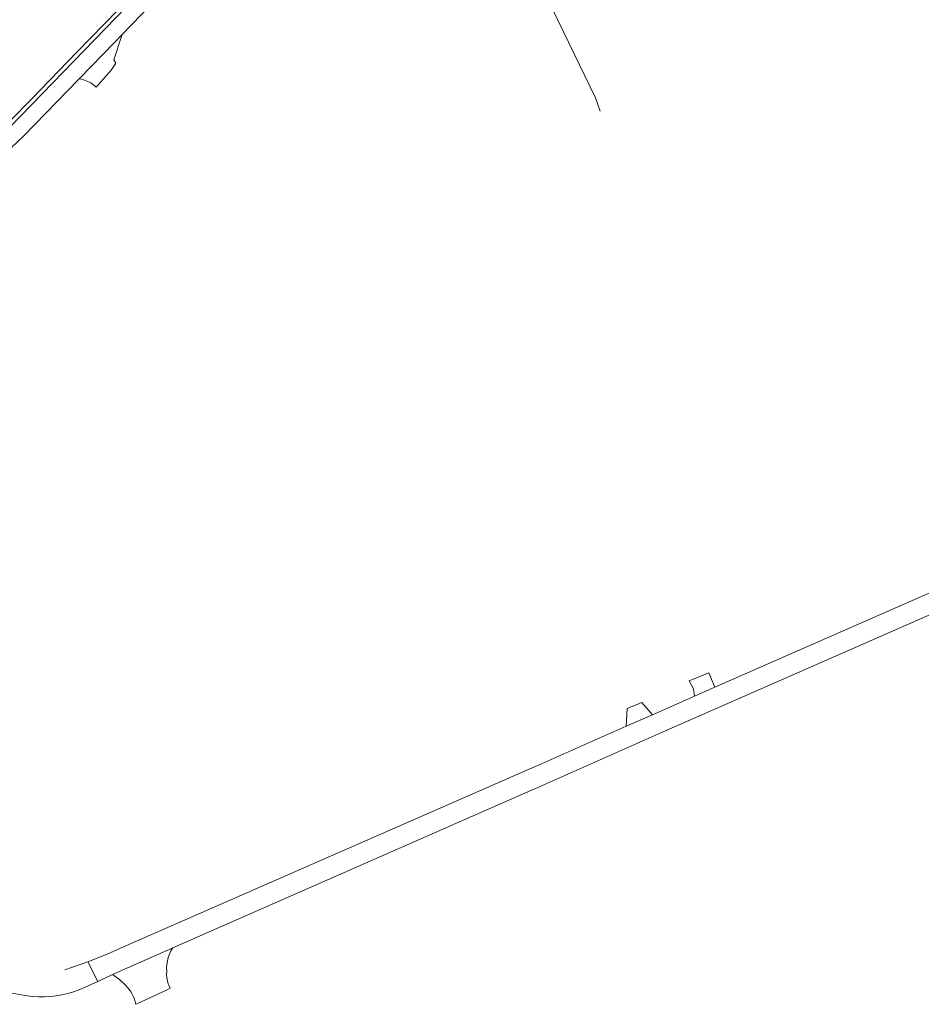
# Model space of a CAD drawing. Header units: metres. Extents: x 166325 to 190320, y 381923 to 404576.
# Tile 804 of 1056: x 177372 to 177597, y 396432 to 396678. Entities that reach past the tile are written whole.
import ezdxf

# ---------------------------------------------------------------- set-up
doc = ezdxf.new("R2010")
doc.units = ezdxf.units.M
for name, color, linetype, lineweight in [('B-WE-OG-WATER_MEER-GV', 8, 'Continuous', 18), ('B-WE-VH-VERHARDING_ASFALT-GV', 8, 'Continuous', 18), ('B-WE-VH-VERHARDING_BETONSTRAATSTEEN-GV', 8, 'Continuous', 18), ('B-WE-VH-VERHARDING_HALFVERHARDING-GV', 8, 'Continuous', 18)]:
    doc.layers.add(name, color=color, linetype=linetype, lineweight=lineweight)

msp = doc.modelspace()

# ---------------------------------------------------------------- linework, layer by layer
at = {"layer": 'B-WE-OG-WATER_MEER-GV', "flags": 128}
msp.add_lwpolyline([(177517.145, 396655.166), (177516.04, 396658.576), (177505.34, 396680.572), (177496.159, 396700.64), (177489.437, 396707.082), (177485.099, 396712.36)], dxfattribs=at)
at = {"layer": 'B-WE-VH-VERHARDING_ASFALT-GV', "flags": 128}
msp.add_lwpolyline([(177357.505, 396640.579), (177360.008, 396637.401), (177366.806, 396643.248), (177369.887, 396646.034), (177373.03, 396649.033), (177386.683, 396663.124), (177386.849, 396663.295), (177395.68, 396672.428), (177397.61, 396674.424), (177412.008, 396689.314), (177419.018, 396696.563), (177425.766, 396703.542), (177436.12, 396714.25), (177436.365, 396714.504), (177439.027, 396717.21), (177436.455, 396719.716), (177434.769, 396718.028), (177417.164, 396700.396), (177369.745, 396651.362), (177364.348, 396646.41)], close=True, dxfattribs=at)
for points in [[(177662.422, 396562.752), (177630.981, 396548.472), (177545.814, 396511.057), (177545.065, 396510.728), (177540.733, 396508.815), (177530.276, 396504.19), (177523.684, 396501.274), (177501.153, 396491.331), (177500.163, 396490.894), (177397.183, 396445.74), (177393.864, 396444.285), (177389.071, 396442.358), (177391.515, 396437.408), (177395.238, 396439.148), (177397.436, 396440.175), (177409.943, 396445.677), (177410.275, 396445.823), (177499.8, 396485.21), (177500.84, 396485.597), (177532.357, 396499.631), (177630.701, 396542.861), (177633.023, 396543.882)], [(177386.851, 396435.367), (177391.515, 396437.408), (177389.071, 396442.358), (177383.318, 396440.329)], [(177373.293, 396433.93), (177375.205, 396433.693)]]:
    msp.add_lwpolyline(points, dxfattribs=at)
at = {"layer": 'B-WE-VH-VERHARDING_ASFALT-GV'}
for points in [[(177367.17, 396434.698, -0.0320188), (177373.293, 396433.93)], [(177375.205, 396433.693, 0.1150536), (177386.851, 396435.367)]]:
    msp.add_lwpolyline(points, format="xyb", dxfattribs=at)
at = {"layer": 'B-WE-VH-VERHARDING_BETONSTRAATSTEEN-GV', "flags": 128}
for points in [[(177397.61, 396674.424), (177395.68, 396672.428), (177386.849, 396663.295), (177387.423, 396663.202), (177388.237, 396662.977), (177389.021, 396662.666), (177389.766, 396662.271), (177390.465, 396661.797), (177391.108, 396661.251), (177391.715, 396661.884), (177394.866, 396665.437), (177396.073, 396667.209), (177395.579, 396668.087)], [(177544.338, 396514.665), (177539.453, 396512.653), (177540.469, 396510.692), (177540.733, 396508.815), (177545.065, 396510.728), (177545.814, 396511.057)], [(177527.58, 396507.236), (177523.934, 396505.751), (177523.684, 396501.274), (177530.276, 396504.19)]]:
    msp.add_lwpolyline(points, close=True, dxfattribs=at)
for points in [[(177408.718, 396435.262), (177409.618, 396435.794), (177409.291, 396436.506), (177409.175, 396436.819), (177408.955, 396437.57), (177408.81, 396438.363), (177408.749, 396439.144), (177408.77, 396439.938), (177408.75, 396440.82), (177408.811, 396441.7), (177408.951, 396442.57), (177409.17, 396443.424), (177409.465, 396444.255), (177409.834, 396445.056), (177410.275, 396445.823), (177409.943, 396445.677), (177397.436, 396440.175), (177395.238, 396439.148)], [(177399.439, 396435.346), (177399.817, 396434.804), (177400.164, 396434.214), (177400.463, 396433.603), (177400.709, 396432.976), (177400.899, 396432.345), (177401.031, 396431.716), (177401.276, 396431.83), (177408.718, 396435.262)]]:
    msp.add_lwpolyline(points, dxfattribs=at)
at = {"layer": 'B-WE-VH-VERHARDING_BETONSTRAATSTEEN-GV'}
msp.add_lwpolyline([(177395.238, 396439.148, -0.0818464), (177399.439, 396435.346)], format="xyb", dxfattribs=at)
at = {"layer": 'B-WE-VH-VERHARDING_HALFVERHARDING-GV', "flags": 128}
msp.add_lwpolyline([(177417.164, 396700.396), (177416.671, 396700.866), (177396.595, 396680.592), (177386.177, 396669.896), (177375.037, 396658.252), (177369.593, 396652.747), (177359.484, 396643.312), (177345.308, 396631.186), (177337.318, 396624.086), (177337.657, 396623.666), (177357.505, 396640.579), (177364.348, 396646.41), (177369.745, 396651.362)], close=True, dxfattribs=at)

doc.saveas('drawing.dxf')
